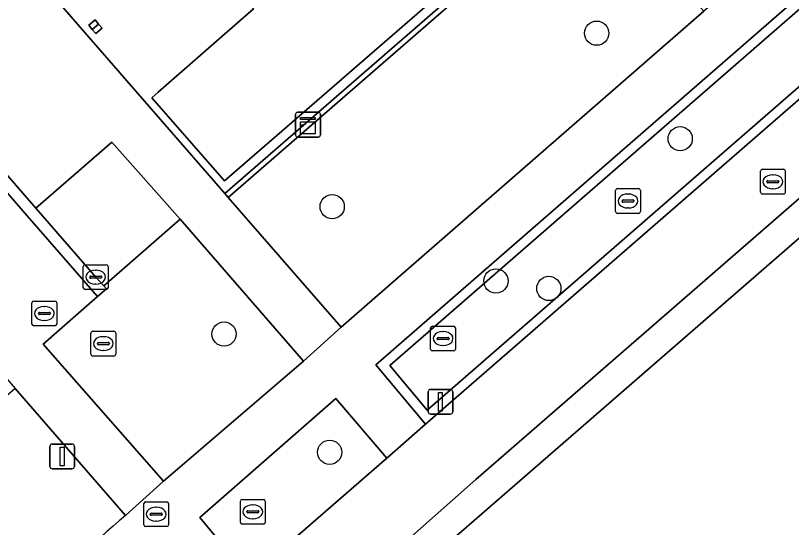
# Model space of a CAD drawing. Extents: x 155887 to 156869, y 383880 to 384678.
# Drawn here: x 156165.47 to 156196.77, y 384007.22 to 384027.85 of the extents above; entities that cross this region are included whole.
import ezdxf

# ---------------------------------------------------------------- set-up
doc = ezdxf.new("R2010")
doc.units = 0
for name, color, linetype in [('IMGEO_Berm_groen', 7, 'Continuous'), ('IMGEO_Boom', 7, 'Continuous'), ('IMGEO_Erf', 7, 'Continuous'), ('IMGEO_Fietspad_gesloten', 7, 'Continuous'), ('IMGEO_Greppel_droge_sloot', 7, 'Continuous'), ('IMGEO_Groenvoorziening', 7, 'Continuous'), ('IMGEO_Haag', 7, 'Continuous'), ('IMGEO_Kast', 7, 'Continuous'), ('IMGEO_Kolk', 7, 'Continuous'), ('IMGEO_Lichtmast', 7, 'Continuous'), ('IMGEO_Pand', 7, 'Continuous'), ('IMGEO_Rijbaan_lokaal_open', 7, 'Continuous'), ('IMGEO_Rioolput', 7, 'Continuous'), ('IMGEO_Voetpad_open', 7, 'Continuous')]:
    doc.layers.add(name, color=color, linetype=linetype)

msp = doc.modelspace()

# ---------------------------------------------------------------- linework, layer by layer
at = {"layer": 'IMGEO_Berm_groen'}
for points in [[(156219.473, 384048.114), (156180.002, 384013.777), (156182.003, 384011.384), (156221.532, 384045.745)], [(156180.455, 384010.006), (156178.387, 384012.417), (156172.909, 384007.619), (156174.916, 384005.204)]]:
    msp.add_lwpolyline(points, close=True, dxfattribs=at)
msp.add_lwpolyline([(156219.774, 384044.732), (156182.073, 384011.941), (156180.575, 384013.751), (156218.197, 384046.474)], dxfattribs=at)
at = {"layer": 'IMGEO_Boom'}
for centre in [(156188.913, 384027.143), (156192.28, 384022.888), (156178.245, 384020.152), (156184.848, 384017.154), (156186.984, 384016.853), (156173.885, 384015.015), (156178.145, 384010.251)]:
    msp.add_circle(centre, 0.489, dxfattribs=at)
at = {"layer": 'IMGEO_Erf'}
for points in [[(156201.356, 384069.095), (156193.346, 384078.305), (156189.164, 384083.118), (156185.397, 384087.429), (156180.648, 384092.863), (156141.085, 384058.434), (156145.48, 384053.367), (156153.447, 384044.199), (156157.638, 384039.39), (156173.736, 384020.889), (156173.912, 384020.686), (156188.42, 384033.29), (156189.174, 384033.947), (156196.255, 384040.099), (156197.017, 384040.761), (156213.513, 384055.094), (156213.303, 384055.332), (156205.719, 384064.051)], [(156168.822, 384027.511), (156168.964, 384027.343), (156168.707, 384027.126), (156168.567, 384027.291), (156168.425, 384027.46), (156168.682, 384027.677)]]:
    msp.add_lwpolyline(points, close=True, dxfattribs=at)
for points in [[(156269.034, 384081.375), (156170.141, 383995.483), (156169.903, 383993.69), (156207.88, 383988.6), (156234.749, 383984.953)], [(156184.107, 384030.048), (156178.026, 384024.77), (156173.899, 384021.187), (156170.967, 384024.543), (156171.221, 384024.765), (156175.071, 384028.129)]]:
    msp.add_lwpolyline(points, dxfattribs=at)
at = {"layer": 'IMGEO_Fietspad_gesloten'}
for points in [[(156321.213, 384132.469), (156314.047, 384125.913), (156291.359, 384106.231), (156284.254, 384100.056), (156283.954, 384099.797), (156269.896, 384087.691), (156230.294, 384053.373), (156228.715, 384051.972), (156223.252, 384047.246), (156221.532, 384045.745), (156182.003, 384011.384), (156180.455, 384010.006), (156174.916, 384005.204), (156173.353, 384003.808), (156169.034, 384000), (156168.573, 383999.541)], [(156171.742, 383998.278), (156173.703, 384000), (156184.035, 384009.147), (156225.091, 384044.821)]]:
    msp.add_lwpolyline(points, dxfattribs=at)
at = {"layer": 'IMGEO_Greppel_droge_sloot'}
msp.add_lwpolyline([(156218.197, 384046.474), (156180.575, 384013.751), (156182.073, 384011.941), (156219.774, 384044.732)], dxfattribs=at)
at = {"layer": 'IMGEO_Groenvoorziening'}
for points in [[(156167.661, 383993.99), (156169.903, 383993.69), (156170.141, 383995.483), (156269.034, 384081.375), (156268.833, 384081.577), (156271.983, 384084.296), (156271.299, 384085.055), (156265.486, 384080.026), (156232.142, 384050.972), (156225.091, 384044.821), (156184.035, 384009.147), (156173.703, 384000), (156171.742, 383998.278)], [(156169.907, 384007.697), (156165.46, 384012.822), (156146.685, 383996.361), (156159.598, 383995.431), (156159.959, 383997.176)]]:
    msp.add_lwpolyline(points, dxfattribs=at)
for points in [[(156174.052, 384020.525), (156188.565, 384033.132), (156188.42, 384033.29), (156173.912, 384020.686)], [(156178.602, 384015.289), (156193.235, 384028.032), (156188.565, 384033.132), (156174.052, 384020.525)], [(156169.353, 384022.751), (156166.292, 384020.089), (156168.708, 384017.311), (156169.031, 384016.963), (156172.117, 384019.644)], [(156172.117, 384019.644), (156169.031, 384016.963), (156169.143, 384016.843), (156168.781, 384016.526), (156166.587, 384014.602), (156171.435, 384009.09), (156177.084, 384013.927)]]:
    msp.add_lwpolyline(points, close=True, dxfattribs=at)
msp.add_arc((156249.24, 383914.955), 122.045, 130.54423, 135.50326, dxfattribs=at)
at = {"layer": 'IMGEO_Haag'}
msp.add_lwpolyline([(156167.661, 383993.99), (156169.903, 383993.69), (156170.141, 383995.483), (156269.034, 384081.375), (156268.833, 384081.577), (156271.983, 384084.296), (156271.299, 384085.055), (156265.486, 384080.026), (156232.142, 384050.972), (156225.091, 384044.821), (156184.035, 384009.147), (156173.703, 384000), (156171.742, 383998.278)], dxfattribs=at)
msp.add_lwpolyline([(156174.052, 384020.525), (156188.565, 384033.132), (156188.42, 384033.29), (156173.912, 384020.686)], close=True, dxfattribs=at)
at = {"layer": 'IMGEO_Kast'}
for p, q in [((156176.768, 384023.031), (156176.768, 384023.872)), ((156176.768, 384023.872), (156176.768, 384023.031)), ((156176.843, 384023.956), (156177.684, 384023.956)), ((156177.684, 384023.956), (156176.843, 384023.956)), ((156177.768, 384023.881), (156177.768, 384023.04)), ((156177.768, 384023.04), (156177.768, 384023.881)), ((156177.693, 384022.956), (156176.852, 384022.956)), ((156176.852, 384022.956), (156177.693, 384022.956))]:
    msp.add_line(p, q, dxfattribs=at)
for points in [[(156176.963, 384023.746), (156177.563, 384023.746), (156177.563, 384023.661), (156176.963, 384023.661), (156176.963, 384023.746)], [(156176.963, 384023.571), (156177.563, 384023.571), (156177.563, 384023.082), (156176.963, 384023.082), (156176.963, 384023.571)]]:
    msp.add_lwpolyline(points, dxfattribs=at)
msp.add_circle((156177.047, 384023.42), 0.0377, dxfattribs=at)
for centre, start, end in [((156176.846, 384023.878), 92.4484, 184.2845), ((156176.846, 384023.878), 92.4484, 184.2845), ((156177.69, 384023.878), 2.4484, 94.2845), ((156177.69, 384023.878), 2.4484, 94.2845), ((156176.846, 384023.034), 182.4484, 274.2845), ((156176.846, 384023.034), 182.4484, 274.2845), ((156177.69, 384023.034), 272.4484, 4.2845), ((156177.69, 384023.034), 272.4484, 4.2845)]:
    msp.add_arc(centre, 0.0779, start, end, dxfattribs=at)
at = {"layer": 'IMGEO_Kolk'}
for p, q in [((156189.675, 384019.952), (156189.675, 384020.804)), ((156189.75, 384020.878), (156190.602, 384020.878)), ((156190.676, 384020.804), (156190.676, 384019.952)), ((156190.163, 384020.658), (156190.188, 384020.658)), ((156189.934, 384020.372), (156189.934, 384020.384)), ((156190.372, 384020.335), (156189.974, 384020.335)), ((156189.977, 384020.421), (156190.375, 384020.421)), ((156190.418, 384020.384), (156190.418, 384020.372)), ((156190.602, 384019.878), (156189.75, 384019.878)), ((156190.186, 384020.098), (156190.161, 384020.098)), ((156168.206, 384016.884), (156168.206, 384017.736)), ((156168.281, 384017.81), (156169.133, 384017.81)), ((156169.207, 384017.736), (156169.207, 384016.884)), ((156168.465, 384017.304), (156168.465, 384017.316)), ((156168.508, 384017.353), (156168.906, 384017.353)), ((156168.694, 384017.59), (156168.719, 384017.59)), ((156168.949, 384017.316), (156168.949, 384017.304)), ((156168.903, 384017.267), (156168.505, 384017.267)), ((156168.717, 384017.03), (156168.692, 384017.03)), ((156169.133, 384016.81), (156168.281, 384016.81)), ((156182.215, 384014.408), (156182.215, 384015.26)), ((156182.29, 384015.334), (156183.142, 384015.334)), ((156182.703, 384015.114), (156182.728, 384015.114)), ((156183.216, 384015.26), (156183.216, 384014.408)), ((156182.474, 384014.828), (156182.474, 384014.84)), ((156182.517, 384014.877), (156182.915, 384014.877)), ((156182.958, 384014.84), (156182.958, 384014.828)), ((156182.912, 384014.791), (156182.514, 384014.791)), ((156182.726, 384014.554), (156182.701, 384014.554)), ((156183.142, 384014.334), (156182.29, 384014.334))]:
    msp.add_line(p, q, dxfattribs=at)
for points in [[(156189.675, 384019.952), (156189.675, 384020.804)], [(156189.75, 384020.878), (156190.602, 384020.878)], [(156190.676, 384020.804), (156190.676, 384019.952)], [(156190.602, 384019.878), (156189.75, 384019.878)], [(156168.206, 384016.884), (156168.206, 384017.736)], [(156168.281, 384017.81), (156169.133, 384017.81)], [(156169.207, 384017.736), (156169.207, 384016.884)], [(156169.133, 384016.81), (156168.281, 384016.81)], [(156182.215, 384014.408), (156182.215, 384015.26)], [(156182.29, 384015.334), (156183.142, 384015.334)], [(156183.216, 384015.26), (156183.216, 384014.408)], [(156183.142, 384014.334), (156182.29, 384014.334)]]:
    msp.add_lwpolyline(points, dxfattribs=at)
for centre, radius, start, end in [((156189.752, 384020.802), 0.0765, 91.552, 178.448), ((156189.752, 384020.802), 0.0765, 91.552, 178.448), ((156190.6, 384020.802), 0.0765, 1.552, 88.448), ((156190.6, 384020.802), 0.0765, 1.552, 88.448), ((156189.974, 384020.381), 0.0403, 85.8775, 175.7526), ((156189.971, 384020.371), 0.0366, 178.938, 274.7102), ((156190.375, 384020.378), 0.043, 264.8664, 352.4533), ((156190.379, 384020.383), 0.0386, 1.7309, 96.639), ((156189.752, 384019.954), 0.0765, 181.552, 268.448), ((156189.752, 384019.954), 0.0765, 181.552, 268.448), ((156190.6, 384019.954), 0.0765, 271.552, 358.448), ((156190.6, 384019.954), 0.0765, 271.552, 358.448), ((156168.283, 384017.734), 0.0765, 91.552, 178.448), ((156168.283, 384017.734), 0.0765, 91.552, 178.448), ((156169.131, 384017.734), 0.0765, 1.552, 88.448), ((156169.131, 384017.734), 0.0765, 1.552, 88.448), ((156168.505, 384017.313), 0.0403, 85.8775, 175.7526), ((156168.502, 384017.303), 0.0366, 178.938, 274.7102), ((156168.906, 384017.31), 0.043, 264.8664, 352.4533), ((156168.91, 384017.315), 0.0386, 1.7309, 96.639), ((156168.283, 384016.886), 0.0765, 181.552, 268.448), ((156168.283, 384016.886), 0.0765, 181.552, 268.448), ((156169.131, 384016.886), 0.0765, 271.552, 358.448), ((156169.131, 384016.886), 0.0765, 271.552, 358.448), ((156182.292, 384015.258), 0.0765, 91.552, 178.448), ((156182.292, 384015.258), 0.0765, 91.552, 178.448), ((156183.14, 384015.258), 0.0765, 1.552, 88.448), ((156183.14, 384015.258), 0.0765, 1.552, 88.448), ((156182.514, 384014.837), 0.0403, 85.8775, 175.7526), ((156182.511, 384014.827), 0.0366, 178.938, 274.7102), ((156182.915, 384014.834), 0.043, 264.8664, 352.4533), ((156182.919, 384014.839), 0.0386, 1.7309, 96.639), ((156182.292, 384014.41), 0.0765, 181.552, 268.448), ((156182.292, 384014.41), 0.0765, 181.552, 268.448), ((156183.14, 384014.41), 0.0765, 271.552, 358.448), ((156183.14, 384014.41), 0.0765, 271.552, 358.448)]:
    msp.add_arc(centre, radius, start, end, dxfattribs=at)
for centre, major_axis, ratio, start_param, end_param in [((156190.162, 384020.378), (-0.387, 0.002), 0.722429, 4.712389, 7.853982), ((156190.187, 384020.378), (-0.39, 0.002), 0.717154, 1.570796, 4.712389), ((156168.693, 384017.31), (-0.387, 0.002), 0.722429, 4.712389, 7.853982), ((156168.718, 384017.31), (-0.39, 0.002), 0.717154, 1.570796, 4.712389), ((156182.702, 384014.834), (-0.387, 0.002), 0.722429, 4.712389, 7.853982), ((156182.727, 384014.834), (-0.39, 0.002), 0.717154, 1.570796, 4.712389)]:
    msp.add_ellipse(centre, major_axis=major_axis, ratio=ratio, start_param=start_param, end_param=end_param, dxfattribs=at)
at = {"layer": 'IMGEO_Lichtmast'}
for p, q in [((156182.116, 384011.885), (156182.116, 384012.685)), ((156182.116, 384012.685), (156182.116, 384011.885)), ((156182.216, 384012.785), (156183.006, 384012.785)), ((156183.006, 384012.785), (156182.216, 384012.785)), ((156183.106, 384012.685), (156183.106, 384011.885)), ((156183.106, 384011.885), (156183.106, 384012.685)), ((156183.006, 384011.785), (156182.216, 384011.785)), ((156182.216, 384011.785), (156183.006, 384011.785)), ((156166.86, 384009.682), (156166.86, 384010.482)), ((156166.86, 384010.482), (156166.86, 384009.682)), ((156166.96, 384010.582), (156167.75, 384010.582)), ((156167.75, 384010.582), (156166.96, 384010.582)), ((156167.85, 384010.482), (156167.85, 384009.682)), ((156167.85, 384009.682), (156167.85, 384010.482)), ((156167.75, 384009.582), (156166.96, 384009.582)), ((156166.96, 384009.582), (156167.75, 384009.582))]:
    msp.add_line(p, q, dxfattribs=at)
for points in [[(156182.536, 384012.66), (156182.686, 384012.66), (156182.686, 384011.91), (156182.536, 384011.91), (156182.536, 384012.66)], [(156167.28, 384010.457), (156167.43, 384010.457), (156167.43, 384009.707), (156167.28, 384009.707), (156167.28, 384010.457)]]:
    msp.add_lwpolyline(points, dxfattribs=at)
for centre, start, end in [((156182.216, 384012.685), 90, 180), ((156182.216, 384012.685), 90, 180), ((156183.006, 384012.685), 0, 90), ((156183.006, 384012.685), 360, 90), ((156182.216, 384011.885), 180, 270), ((156182.216, 384011.885), 180, 270), ((156183.006, 384011.885), 270, 0), ((156183.006, 384011.885), 270, 0), ((156166.96, 384010.482), 90, 180), ((156166.96, 384010.482), 90, 180), ((156167.75, 384010.482), 0, 90), ((156167.75, 384010.482), 360, 90), ((156166.96, 384009.682), 180, 270), ((156166.96, 384009.682), 180, 270), ((156167.75, 384009.682), 270, 0), ((156167.75, 384009.682), 270, 0)]:
    msp.add_arc(centre, 0.1, start, end, dxfattribs=at)
at = {"layer": 'IMGEO_Pand'}
for points in [[(156179.682, 384035.117), (156188.175, 384042.496), (156188.251, 384042.409), (156189.149, 384043.19), (156185.53, 384047.356), (156183.672, 384045.742), (156181.922, 384044.221), (156176.516, 384039.524), (156176.627, 384039.396), (156170.161, 384033.776), (156170.276, 384033.644), (156175.071, 384028.129), (156171.221, 384024.765), (156170.967, 384024.543), (156173.899, 384021.187), (156178.026, 384024.77), (156184.107, 384030.048), (156185.576, 384031.331), (156185.366, 384031.573), (156183.896, 384030.289)], [(156168.567, 384027.291), (156168.822, 384027.511), (156168.682, 384027.677), (156168.425, 384027.46)], [(156168.964, 384027.343), (156168.822, 384027.511), (156168.567, 384027.291), (156168.707, 384027.126)]]:
    msp.add_lwpolyline(points, close=True, dxfattribs=at)
at = {"layer": 'IMGEO_Rijbaan_lokaal_open'}
for points in [[(156152.588, 384035.856), (156145.732, 384043.743), (156140.371, 384049.893), (156136.441, 384054.434), (156135.463, 384055.574), (156132.538, 384058.968), (156132.186, 384058.671), (156135.114, 384055.275), (156136.093, 384054.134), (156140.024, 384049.591), (156145.385, 384043.441), (156152.221, 384035.575), (156157.619, 384029.359), (156160.701, 384025.826), (156165.945, 384019.787), (156168.781, 384016.526), (156169.143, 384016.843), (156169.031, 384016.963), (156168.708, 384017.311), (156166.292, 384020.089), (156161.048, 384026.128), (156157.966, 384029.661)], [(156132.186, 384058.671), (156131.846, 384058.384), (156128.423, 384055.413), (156129.706, 384053.897), (156132.362, 384050.861), (156165.065, 384013.274), (156165.46, 384012.822), (156169.907, 384007.697), (156171.435, 384009.09), (156166.587, 384014.602), (156168.781, 384016.526), (156165.945, 384019.787), (156160.701, 384025.826), (156157.619, 384029.359), (156152.221, 384035.575), (156145.385, 384043.441), (156140.024, 384049.591), (156136.093, 384054.134), (156135.114, 384055.275)]]:
    msp.add_lwpolyline(points, close=True, dxfattribs=at)
at = {"layer": 'IMGEO_Rioolput'}
for p, q in [((156195.52, 384020.729), (156195.52, 384021.581)), ((156195.595, 384021.655), (156196.447, 384021.655)), ((156196.008, 384021.435), (156196.033, 384021.435)), ((156196.521, 384021.581), (156196.521, 384020.729)), ((156195.779, 384021.149), (156195.779, 384021.161)), ((156196.217, 384021.112), (156195.819, 384021.112)), ((156195.822, 384021.198), (156196.22, 384021.198)), ((156196.263, 384021.161), (156196.263, 384021.149)), ((156196.031, 384020.875), (156196.006, 384020.875)), ((156196.447, 384020.655), (156195.595, 384020.655)), ((156166.136, 384015.419), (156166.136, 384016.271)), ((156166.211, 384016.345), (156167.063, 384016.345)), ((156166.624, 384016.125), (156166.649, 384016.125)), ((156167.137, 384016.271), (156167.137, 384015.419)), ((156166.395, 384015.839), (156166.395, 384015.851)), ((156166.833, 384015.802), (156166.435, 384015.802)), ((156166.438, 384015.888), (156166.836, 384015.888)), ((156166.879, 384015.851), (156166.879, 384015.839)), ((156166.647, 384015.565), (156166.622, 384015.565)), ((156167.063, 384015.345), (156166.211, 384015.345)), ((156168.59, 384015.13), (156169.442, 384015.13)), ((156168.515, 384014.204), (156168.515, 384015.056)), ((156169.003, 384014.91), (156169.028, 384014.91)), ((156169.516, 384015.056), (156169.516, 384014.204)), ((156168.774, 384014.624), (156168.774, 384014.636)), ((156169.212, 384014.587), (156168.814, 384014.587)), ((156168.817, 384014.673), (156169.215, 384014.673)), ((156169.258, 384014.636), (156169.258, 384014.624)), ((156169.026, 384014.35), (156169.001, 384014.35)), ((156169.442, 384014.13), (156168.59, 384014.13)), ((156170.721, 384008.254), (156171.573, 384008.254)), ((156174.544, 384007.425), (156174.544, 384008.277)), ((156174.619, 384008.351), (156175.471, 384008.351)), ((156175.545, 384008.277), (156175.545, 384007.425)), ((156170.646, 384007.328), (156170.646, 384008.18)), ((156171.134, 384008.034), (156171.159, 384008.034)), ((156171.647, 384008.18), (156171.647, 384007.328)), ((156175.032, 384008.131), (156175.057, 384008.131)), ((156170.905, 384007.748), (156170.905, 384007.76)), ((156171.343, 384007.711), (156170.945, 384007.711)), ((156170.948, 384007.797), (156171.346, 384007.797)), ((156171.389, 384007.76), (156171.389, 384007.748)), ((156174.803, 384007.845), (156174.803, 384007.857)), ((156175.241, 384007.808), (156174.843, 384007.808)), ((156174.846, 384007.894), (156175.244, 384007.894)), ((156175.287, 384007.857), (156175.287, 384007.845)), ((156171.157, 384007.474), (156171.132, 384007.474)), ((156175.471, 384007.351), (156174.619, 384007.351)), ((156175.055, 384007.571), (156175.03, 384007.571)), ((156171.573, 384007.254), (156170.721, 384007.254))]:
    msp.add_line(p, q, dxfattribs=at)
for points in [[(156195.52, 384020.729), (156195.52, 384021.581)], [(156195.595, 384021.655), (156196.447, 384021.655)], [(156196.521, 384021.581), (156196.521, 384020.729)], [(156196.447, 384020.655), (156195.595, 384020.655)], [(156166.136, 384015.419), (156166.136, 384016.271)], [(156166.211, 384016.345), (156167.063, 384016.345)], [(156167.137, 384016.271), (156167.137, 384015.419)], [(156167.063, 384015.345), (156166.211, 384015.345)], [(156168.59, 384015.13), (156169.442, 384015.13)], [(156168.515, 384014.204), (156168.515, 384015.056)], [(156169.516, 384015.056), (156169.516, 384014.204)], [(156169.442, 384014.13), (156168.59, 384014.13)], [(156170.721, 384008.254), (156171.573, 384008.254)], [(156174.544, 384007.425), (156174.544, 384008.277)], [(156174.619, 384008.351), (156175.471, 384008.351)], [(156175.545, 384008.277), (156175.545, 384007.425)], [(156170.646, 384007.328), (156170.646, 384008.18)], [(156171.647, 384008.18), (156171.647, 384007.328)], [(156175.471, 384007.351), (156174.619, 384007.351)], [(156171.573, 384007.254), (156170.721, 384007.254)]]:
    msp.add_lwpolyline(points, dxfattribs=at)
for centre, radius, start, end in [((156195.597, 384021.579), 0.0765, 91.552, 178.448), ((156195.597, 384021.579), 0.0765, 91.552, 178.448), ((156196.445, 384021.579), 0.0765, 1.552, 88.448), ((156196.445, 384021.579), 0.0765, 1.552, 88.448), ((156195.819, 384021.158), 0.0403, 85.8775, 175.7526), ((156195.816, 384021.148), 0.0366, 178.938, 274.7102), ((156196.22, 384021.155), 0.043, 264.8664, 352.4533), ((156196.224, 384021.16), 0.0386, 1.7309, 96.639), ((156195.597, 384020.731), 0.0765, 181.552, 268.448), ((156195.597, 384020.731), 0.0765, 181.552, 268.448), ((156196.445, 384020.731), 0.0765, 271.552, 358.448), ((156196.445, 384020.731), 0.0765, 271.552, 358.448), ((156166.213, 384016.269), 0.0765, 91.552, 178.448), ((156166.213, 384016.269), 0.0765, 91.552, 178.448), ((156167.061, 384016.269), 0.0765, 1.552, 88.448), ((156167.061, 384016.269), 0.0765, 1.552, 88.448), ((156166.435, 384015.848), 0.0403, 85.8775, 175.7526), ((156166.432, 384015.838), 0.0366, 178.938, 274.7102), ((156166.836, 384015.845), 0.043, 264.8664, 352.4533), ((156166.84, 384015.85), 0.0386, 1.7309, 96.639), ((156166.213, 384015.421), 0.0765, 181.552, 268.448), ((156166.213, 384015.421), 0.0765, 181.552, 268.448), ((156167.061, 384015.421), 0.0765, 271.552, 358.448), ((156167.061, 384015.421), 0.0765, 271.552, 358.448), ((156168.592, 384015.054), 0.0765, 91.552, 178.448), ((156168.592, 384015.054), 0.0765, 91.552, 178.448), ((156169.44, 384015.054), 0.0765, 1.552, 88.448), ((156169.44, 384015.054), 0.0765, 1.552, 88.448), ((156168.814, 384014.633), 0.0403, 85.8775, 175.7526), ((156168.811, 384014.623), 0.0366, 178.938, 274.7102), ((156169.215, 384014.63), 0.043, 264.8664, 352.4533), ((156169.219, 384014.635), 0.0386, 1.7309, 96.639), ((156168.592, 384014.206), 0.0765, 181.552, 268.448), ((156168.592, 384014.206), 0.0765, 181.552, 268.448), ((156169.44, 384014.206), 0.0765, 271.552, 358.448), ((156169.44, 384014.206), 0.0765, 271.552, 358.448), ((156170.723, 384008.178), 0.0765, 91.552, 178.448), ((156170.723, 384008.178), 0.0765, 91.552, 178.448), ((156171.571, 384008.178), 0.0765, 1.552, 88.448), ((156171.571, 384008.178), 0.0765, 1.552, 88.448), ((156174.621, 384008.275), 0.0765, 91.552, 178.448), ((156174.621, 384008.275), 0.0765, 91.552, 178.448), ((156175.469, 384008.275), 0.0765, 1.552, 88.448), ((156175.469, 384008.275), 0.0765, 1.552, 88.448), ((156170.945, 384007.757), 0.0403, 85.8775, 175.7526), ((156170.942, 384007.747), 0.0366, 178.938, 274.7102), ((156171.346, 384007.754), 0.043, 264.8664, 352.4533), ((156171.35, 384007.759), 0.0386, 1.7309, 96.639), ((156174.843, 384007.854), 0.0403, 85.8775, 175.7526), ((156174.84, 384007.844), 0.0366, 178.938, 274.7102), ((156175.244, 384007.851), 0.043, 264.8664, 352.4533), ((156175.248, 384007.856), 0.0386, 1.7309, 96.639), ((156170.723, 384007.33), 0.0765, 181.552, 268.448), ((156170.723, 384007.33), 0.0765, 181.552, 268.448), ((156171.571, 384007.33), 0.0765, 271.552, 358.448), ((156171.571, 384007.33), 0.0765, 271.552, 358.448), ((156174.621, 384007.427), 0.0765, 181.552, 268.448), ((156174.621, 384007.427), 0.0765, 181.552, 268.448), ((156175.469, 384007.427), 0.0765, 271.552, 358.448), ((156175.469, 384007.427), 0.0765, 271.552, 358.448)]:
    msp.add_arc(centre, radius, start, end, dxfattribs=at)
for centre, major_axis, ratio, start_param, end_param in [((156196.007, 384021.155), (-0.387, 0.002), 0.722429, 4.712389, 7.853982), ((156196.032, 384021.155), (-0.39, 0.002), 0.717154, 1.570796, 4.712389), ((156166.623, 384015.845), (-0.387, 0.002), 0.722429, 4.712389, 7.853982), ((156166.648, 384015.845), (-0.39, 0.002), 0.717154, 1.570796, 4.712389), ((156169.002, 384014.63), (-0.387, 0.002), 0.722429, 4.712389, 7.853982), ((156169.027, 384014.63), (-0.39, 0.002), 0.717154, 1.570796, 4.712389), ((156171.133, 384007.754), (-0.387, 0.002), 0.722429, 4.712389, 7.853982), ((156171.158, 384007.754), (-0.39, 0.002), 0.717154, 1.570796, 4.712389), ((156175.031, 384007.851), (-0.387, 0.002), 0.722429, 4.712389, 7.853982), ((156175.056, 384007.851), (-0.39, 0.002), 0.717154, 1.570796, 4.712389)]:
    msp.add_ellipse(centre, major_axis=major_axis, ratio=ratio, start_param=start_param, end_param=end_param, dxfattribs=at)
at = {"layer": 'IMGEO_Voetpad_open'}
msp.add_lwpolyline([(156145.48, 384053.367), (156141.085, 384058.434), (156139.553, 384057.119), (156143.455, 384052.614), (156140.371, 384049.893), (156145.732, 384043.743), (156148.851, 384046.42), (156155.667, 384038.545), (156152.588, 384035.856), (156157.966, 384029.661), (156161.062, 384032.348), (156164.149, 384028.793), (156161.048, 384026.128), (156166.292, 384020.089), (156169.353, 384022.751), (156172.117, 384019.644), (156177.084, 384013.927), (156178.602, 384015.289), (156174.052, 384020.525), (156173.912, 384020.686), (156173.736, 384020.889), (156157.638, 384039.39), (156153.447, 384044.199)], close=True, dxfattribs=at)
for points in [[(156225.312, 384055.892), (156219.734, 384051.063), (156218.221, 384049.748), (156201.693, 384035.354), (156200.897, 384034.683), (156194.013, 384028.683), (156193.235, 384028.032), (156178.602, 384015.289), (156177.084, 384013.927), (156171.435, 384009.09), (156169.907, 384007.697)], [(156171.274, 384006.164), (156173.353, 384003.808), (156174.916, 384005.204), (156172.909, 384007.619), (156178.387, 384012.417), (156180.455, 384010.006), (156182.003, 384011.384), (156180.002, 384013.777), (156219.473, 384048.114), (156221.532, 384045.745), (156223.252, 384047.246), (156221.196, 384049.632)]]:
    msp.add_lwpolyline(points, dxfattribs=at)
msp.add_arc((156249.24, 383914.955), 122.045, 130.54423, 135.50326, dxfattribs=at)

doc.saveas('drawing.dxf')
